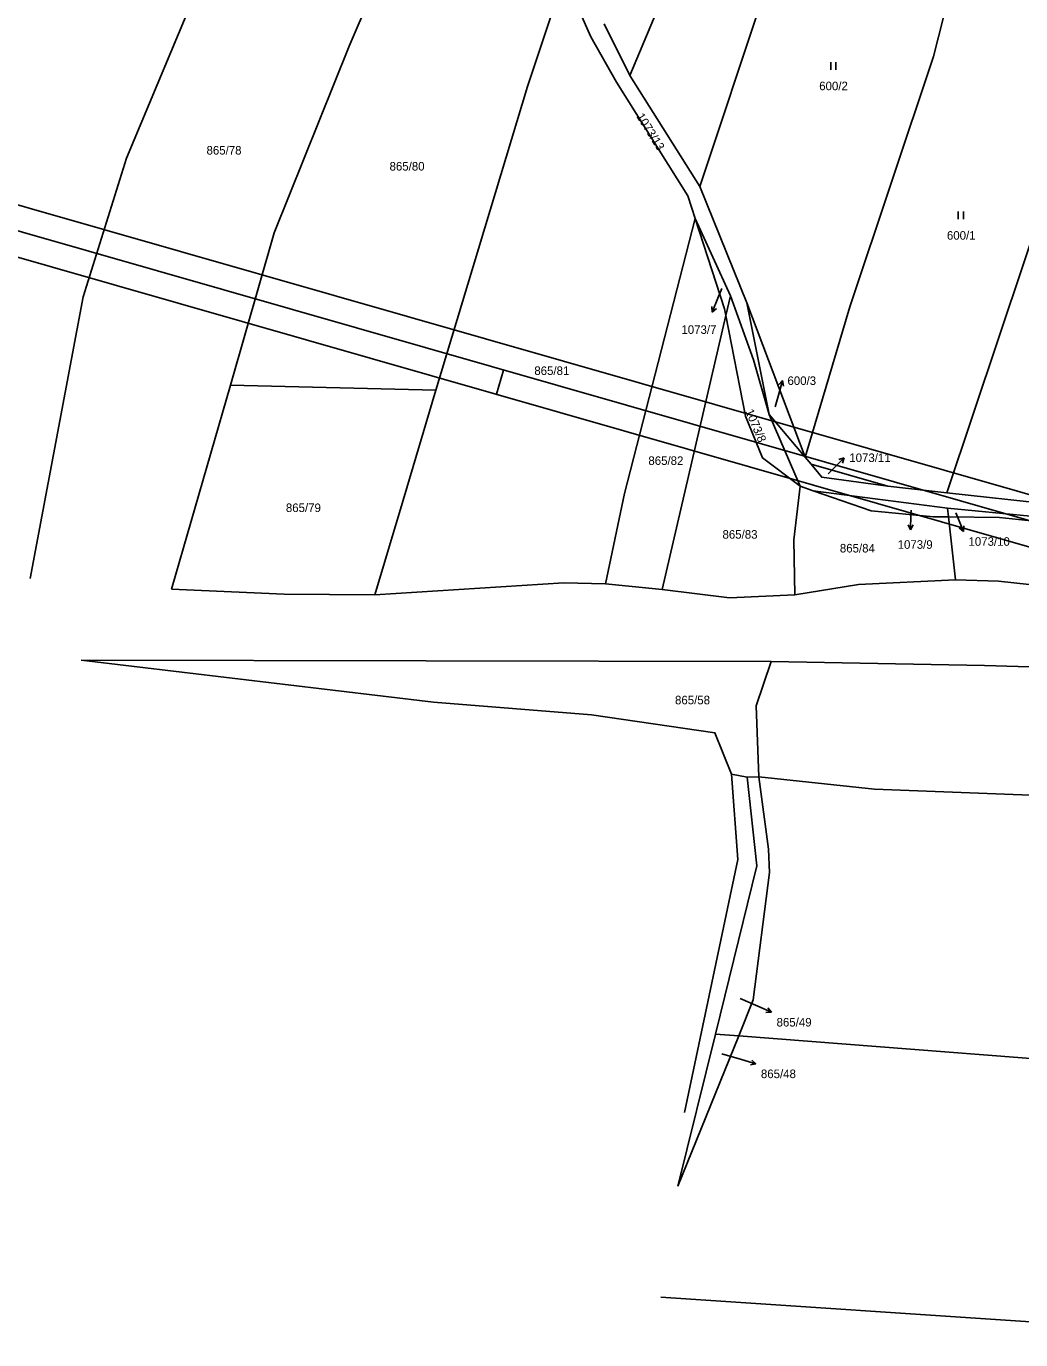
# Model space of a CAD drawing. Extents: x -738085 to -734306, y -1122197 to -1119753.
# Drawn here: x -737103.5 to -736906, y -1121845.9 to -1121585.1 of the extents above; entities that cross this region are included whole.
import ezdxf

# ---------------------------------------------------------------- set-up
doc = ezdxf.new("R2010")
doc.units = 0
for name, color, linetype in [('Hranice parcel', 7, 'Continuous'), ('Parcelní čísla', 7, 'Continuous'), ('Pop  PČ popisy', 7, 'Continuous'), ('Vrstva 1', 7, 'Continuous'), ('Značky kultur', 7, 'Continuous')]:
    doc.layers.add(name, color=color, linetype=linetype)

msp = doc.modelspace()

# ---------------------------------------------------------------- linework, layer by layer
at = {"layer": 'Hranice parcel'}
for p, q in [((-736969.7, -1121616.86), (-736946.26, -1121546.1)), ((-736920.64, -1121677.71), (-736887.39, -1121578.1)), ((-736983.63, -1121594.84), (-736988.74, -1121584.58)), ((-736983.63, -1121594.84), (-736969.7, -1121616.86)), ((-736960.38, -1121639.96), (-736969.7, -1121616.86)), ((-736963.64, -1121638.63), (-736970.64, -1121623.21)), ((-736964.54, -1121642.49), (-736963.64, -1121638.63)), ((-736960.38, -1121639.96), (-736948.76, -1121670.67)), ((-736955.93, -1121662.15), (-736960.38, -1121639.96)), ((-736977.21, -1121696.94), (-736964.54, -1121642.49)), ((-737074.63, -1121696.85), (-737062.91, -1121656.34)), ((-737022.15, -1121657.33), (-737062.91, -1121656.34)), ((-736949.79, -1121676.42), (-736955.93, -1121662.15)), ((-736948.76, -1121670.67), (-736955.93, -1121662.15)), ((-736947.6, -1121672.04), (-736948.76, -1121670.67)), ((-736932.4, -1121676.41), (-736947.6, -1121672.04)), ((-736949.79, -1121676.42), (-736947.23, -1121677.31)), ((-736920.64, -1121677.71), (-736932.4, -1121676.41)), ((-736920.51, -1121680.8), (-736947.23, -1121677.31)), ((-736897.44, -1121680.24), (-736920.64, -1121677.71)), ((-736920.32, -1121682.51), (-736920.51, -1121680.8)), ((-736918.95, -1121695.03), (-736920.32, -1121682.51)), ((-736977.21, -1121696.94), (-736988.45, -1121695.83)), ((-736955.53, -1121711.24), (-737092.56, -1121710.96)), ((-736960.29, -1121734.19), (-736963.39, -1121733.61)), ((-736957.97, -1121734.16), (-736960.29, -1121734.19)), ((-736974.09, -1121815.45), (-736966.63, -1121785.22)), ((-736961.99, -1121785.58), (-736974.09, -1121815.45)), ((-736961.99, -1121785.58), (-736966.63, -1121785.22)), ((-736851.51, -1121845.93), (-736977.45, -1121837.46))]:
    msp.add_line(p, q, dxfattribs=at)
for points in [[(-736963.67, -1121535.61), (-736974.18, -1121572.4), (-736983.63, -1121594.84)], [(-737062.91, -1121656.34), (-737054.23, -1121626.09), (-737039.34, -1121589), (-737021.83, -1121548.1)], [(-736916.19, -1121562.83), (-736923.32, -1121591.04), (-736939.95, -1121640.81), (-736948.76, -1121670.67)], [(-737102.72, -1121694.71), (-737092.18, -1121638.82), (-737083.56, -1121611.25), (-737068.65, -1121575.59)], [(-737022.15, -1121657.33), (-737003.93, -1121597.05), (-736996.96, -1121576.12)], [(-736995.71, -1121577.26), (-736991.34, -1121587.17), (-736986.26, -1121596.13), (-736972.1, -1121618.71), (-736970.64, -1121623.21)], [(-736988.45, -1121695.83), (-736984.64, -1121677.86), (-736970.64, -1121623.21)], [(-736970.64, -1121623.21), (-736964.79, -1121641.2), (-736964.54, -1121642.49)], [(-736955.93, -1121662.15), (-736959.05, -1121651.31), (-736963.64, -1121638.63)], [(-736964.54, -1121642.49), (-736960.65, -1121662.53), (-736957.28, -1121670.79), (-736949.79, -1121676.42)], [(-737034.24, -1121697.96), (-737028.65, -1121679.17), (-737022.15, -1121657.33)], [(-736947.6, -1121672.04), (-736945.51, -1121674.62), (-736932.4, -1121676.41)], [(-736950.85, -1121697.98), (-736951.05, -1121687.04), (-736949.79, -1121676.42)], [(-736947.23, -1121677.31), (-736935.69, -1121681.33), (-736923.29, -1121682.48), (-736920.32, -1121682.51)], [(-736898.85, -1121683.84), (-736904.07, -1121682.33), (-736920.51, -1121680.8)], [(-736920.32, -1121682.51), (-736910.21, -1121682.63), (-736898.85, -1121683.84)], [(-736918.95, -1121695.03), (-736938.2, -1121695.91), (-736950.85, -1121697.98)], [(-736887.88, -1121697.71), (-736910.4, -1121695.27), (-736918.95, -1121695.03)], [(-737034.24, -1121697.96), (-737052.29, -1121697.88), (-737074.63, -1121696.85)], [(-736988.45, -1121695.83), (-736996.7, -1121695.58), (-737034.24, -1121697.96)], [(-736950.85, -1121697.98), (-736963.82, -1121698.6), (-736977.21, -1121696.94)], [(-736963.39, -1121733.61), (-736966.73, -1121725.37), (-736991.2, -1121721.79), (-737022.61, -1121719.27), (-737092.56, -1121710.96)], [(-736955.53, -1121711.24), (-736958.53, -1121720.02), (-736957.97, -1121734.16)], [(-736825.52, -1121714.65), (-736836.93, -1121711.11), (-736884.3, -1121712.91), (-736913.18, -1121712.05), (-736955.53, -1121711.24)], [(-736972.78, -1121800.78), (-736962.17, -1121750.52), (-736963.39, -1121733.61)], [(-736966.63, -1121785.22), (-736958.39, -1121751.8), (-736960.29, -1121734.19)], [(-736957.97, -1121734.16), (-736956.07, -1121748.5), (-736955.86, -1121753.12), (-736959.1, -1121778.45), (-736961.99, -1121785.58)], [(-736807.76, -1121744.34), (-736816.02, -1121743.84), (-736846.35, -1121740.22), (-736893.71, -1121738.2), (-736935.01, -1121736.61), (-736957.97, -1121734.16)], [(-736821.14, -1121795.91), (-736871.61, -1121792.58), (-736961.99, -1121785.58)]]:
    msp.add_lwpolyline(points, dxfattribs=at)
at = {"layer": 'Pop  PČ popisy'}
for p, q in [((-736965.35, -1121637.13), (-736966.12, -1121639.06)), ((-736966.12, -1121639.06), (-736967.24, -1121641.84)), ((-736967.24, -1121641.84), (-736967.33, -1121640.73)), ((-736967.24, -1121641.84), (-736966.41, -1121641.1)), ((-736954.1, -1121658.34), (-736953.32, -1121655.44)), ((-736953.32, -1121655.44), (-736954.07, -1121656.28)), ((-736953.32, -1121655.44), (-736953.1, -1121656.54)), ((-736954.73, -1121660.64), (-736954.1, -1121658.34)), ((-736943.15, -1121672.88), (-736941.03, -1121670.76)), ((-736941.03, -1121670.76), (-736942.09, -1121671.11)), ((-736941.03, -1121670.76), (-736941.38, -1121671.82)), ((-736944.2, -1121673.93), (-736943.15, -1121672.88)), ((-736927.75, -1121681.15), (-736927.78, -1121682.07)), ((-736918.84, -1121681.69), (-736918.47, -1121682.62)), ((-736927.89, -1121685.07), (-736928.35, -1121684.05)), ((-736927.78, -1121682.07), (-736927.89, -1121685.07)), ((-736927.89, -1121685.07), (-736927.35, -1121684.09)), ((-736918.47, -1121682.62), (-736917.35, -1121685.4)), ((-736917.35, -1121685.4), (-736917.26, -1121684.29)), ((-736917.35, -1121685.4), (-736918.19, -1121684.66)), ((-736961.68, -1121778.19), (-736958.22, -1121779.69)), ((-736958.22, -1121779.69), (-736955.46, -1121780.86)), ((-736955.46, -1121780.86), (-736956.58, -1121780.93)), ((-736955.46, -1121780.86), (-736956.18, -1121780.01)), ((-736965.32, -1121789.12), (-736961.45, -1121790.28)), ((-736961.45, -1121790.28), (-736958.58, -1121791.16)), ((-736958.58, -1121791.16), (-736959.68, -1121791.34)), ((-736958.58, -1121791.16), (-736959.39, -1121790.39))]:
    msp.add_line(p, q, dxfattribs=at)
at = {"layer": 'Vrstva 1'}
msp.add_line((-737008.72, -1121653.34), (-737010.1, -1121658.14), dxfattribs=at)
for points in [[(-736726.43, -1121430.48), (-737533.93, -1121199.12), (-737615.73, -1121484.62), (-736808.23, -1121715.98)], [(-737530.5, -1121205.3), (-736732.61, -1121433.9), (-736811.65, -1121709.79), (-737609.54, -1121481.19)], [(-736738.79, -1121437.33), (-737330, -1121267.94), (-737406.29, -1121534.23), (-736815.08, -1121703.62)]]:
    msp.add_lwpolyline(points, close=True, dxfattribs=at)
at = {"layer": 'Značky kultur'}
for p, q in [((-736943.7, -1121593.7), (-736943.7, -1121592.2)), ((-736942.7, -1121593.7), (-736942.7, -1121592.2)), ((-736918.38, -1121623.36), (-736918.38, -1121621.86)), ((-736917.38, -1121623.36), (-736917.38, -1121621.86))]:
    msp.add_line(p, q, dxfattribs=at)

# ---------------------------------------------------------------- texts
at = {"layer": 'Parcelní čísla'}
for s, p in [('600/2', (-736946, -1121597.76)), ('865/78', (-737067.68, -1121610.54)), ('865/80', (-737031.33, -1121613.72)), ('600/1', (-736920.64, -1121627.45)), ('1073/7', (-736973.37, -1121646.16)), ('865/81', (-737002.58, -1121654.32)), ('600/3', (-736952.31, -1121656.3)), ('865/82', (-736979.93, -1121672.18)), ('1073/11', (-736940.03, -1121671.61)), ('865/79', (-737051.92, -1121681.54)), ('865/83', (-736965.21, -1121686.83)), ('1073/9', (-736930.43, -1121688.84)), ('1073/10', (-736916.36, -1121688.24)), ('865/84', (-736941.9, -1121689.57)), ('865/58', (-736974.64, -1121719.73)), ('865/49', (-736954.47, -1121783.72)), ('865/48', (-736957.58, -1121793.97))]:
    msp.add_text(s, height=1.7, dxfattribs=at).set_placement(p)
for s, rotation, p in [('1073/13', 302, (-736982.39, -1121602.95)), ('1073/8', 293, (-736960.72, -1121661.49))]:
    msp.add_text(s, height=1.7, rotation=rotation, dxfattribs=at).set_placement(p)

doc.saveas('drawing.dxf')
